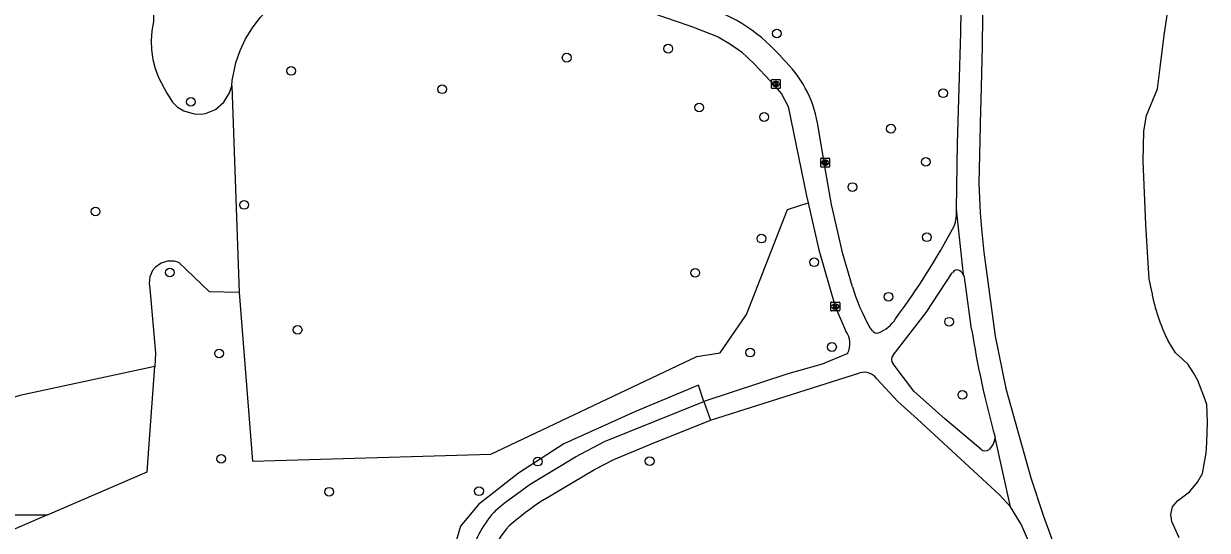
# Model space of a CAD drawing. Extents: x 160732 to 162105, y 387428 to 388479.
# Drawn here: x 160846.1 to 160978.9, y 388109.4 to 388166.2 of the extents above; entities that cross this region are included whole.
import ezdxf

# ---------------------------------------------------------------- set-up
doc = ezdxf.new("R2010")
doc.units = 0
for name, color, linetype in [('IMGEO_Boom', 7, 'Continuous'), ('IMGEO_Groenvoorziening', 7, 'Continuous'), ('IMGEO_Kolk', 7, 'Continuous'), ('IMGEO_Meer_plas_ven_vijver', 7, 'Continuous'), ('IMGEO_Voetpad_gesloten', 7, 'Continuous'), ('IMGEO_Voetpad_open', 7, 'Continuous')]:
    doc.layers.add(name, color=color, linetype=linetype)

msp = doc.modelspace()

# ---------------------------------------------------------------- linework, layer by layer
at = {"layer": 'IMGEO_Boom'}
for centre in [(160930.57, 388165.12), (160918.39, 388163.41), (160906.99, 388162.4), (160876.07, 388160.91), (160893.02, 388158.85), (160949.24, 388158.4), (160864.81, 388157.45), (160921.87, 388156.8), (160929.15, 388155.74), (160943.38, 388154.43), (160947.29, 388150.7), (160939.05, 388147.88), (160870.79, 388145.87), (160854.13, 388145.14), (160928.84, 388142.09), (160947.41, 388142.24), (160934.77, 388139.44), (160862.46, 388138.29), (160921.42, 388138.26), (160943.11, 388135.57), (160949.9, 388132.77), (160876.8, 388131.85), (160936.76, 388129.93), (160867.98, 388129.2), (160927.58, 388129.3), (160951.39, 388124.56), (160868.21, 388117.38), (160903.74, 388117.07), (160916.3, 388117.11), (160880.33, 388113.69), (160897.15, 388113.74)]:
    msp.add_circle(centre, 0.489, dxfattribs=at)
at = {"layer": 'IMGEO_Groenvoorziening'}
for points in [[(160857.82, 388191.95), (160858.82, 388179.83), (160859.79, 388176.56), (160860.42, 388173.21), (160860.69, 388169.82), (160860.61, 388166.46), (160860.43, 388165.41), (160860.35, 388164.34), (160860.39, 388163.27), (160860.54, 388162.21), (160860.8, 388161.18), (160861.17, 388160.17), (160862.12, 388158.43), (160862.75, 388157.4), (160863.33, 388156.85), (160864.02, 388156.42), (160865.17, 388156.08), (160865.97, 388156.06), (160866.47, 388156.13), (160867.6, 388156.6), (160868.53, 388157.41), (160869.17, 388158.46), (160869.4, 388159.24)], [(160869.4, 388159.24), (160869.46, 388159.82), (160869.87, 388161.82), (160870.35, 388163.19), (160870.96, 388164.5), (160871.72, 388165.74), (160872.59, 388166.89), (160873.59, 388167.95), (160874.68, 388168.9), (160875.88, 388169.73), (160877.02, 388170.36), (160880.62, 388173.22), (160881.82, 388174.24), (160882.79, 388175.5), (160883.47, 388176.92), (160883.76, 388178.09)], [(160869.4, 388159.24), (160870.25, 388136.06)], [(160870.25, 388136.06), (160871.73, 388117.11), (160898.49, 388117.89), (160921.6, 388128.86), (160924.2, 388129.26), (160927.16, 388133.56), (160931.77, 388145.35), (160934.1, 388146.1)], [(160870.25, 388136.06), (160866.91, 388136.13), (160863.46, 388139.42), (160862.97, 388139.56), (160862.21, 388139.56), (160861.48, 388139.34), (160860.86, 388138.89), (160860.53, 388138.5), (160860.21, 388137.8), (160860.12, 388137.05), (160860.21, 388136.51), (160860.86, 388129.24), (160860.76, 388127.76)], [(160860.76, 388127.76), (160845.63, 388124.48), (160837.18, 388121.86), (160831.76, 388119.41), (160832.58, 388116.3), (160834.29, 388112.67), (160835.34, 388111.09), (160848.74, 388111.09)], [(160848.74, 388111.09), (160859.91, 388115.91), (160860.21, 388120.09), (160860.76, 388127.76)], [(160922.39, 388123.83), (160921.79, 388125.65), (160914.7, 388122.68), (160906.67, 388119.08), (160901.57, 388115.76), (160897.09, 388112.24), (160895.07, 388109.83), (160893.86, 388105.74), (160874.83, 388104.75), (160860.91, 388102.35), (160851.55, 388101.41), (160844.84, 388101.38), (160841.27, 388102.03), (160832.69, 388103.76), (160819.04, 388106.07)], [(160848.74, 388111.09), (160843.66, 388108.9), (160835.68, 388107.57), (160827.6, 388107.09), (160825.97, 388107.09), (160822.02, 388106.69), (160819.04, 388106.07)]]:
    msp.add_lwpolyline(points, dxfattribs=at)
at = {"layer": 'IMGEO_Kolk'}
for p, q in [((160929.96, 388159.02), (160929.96, 388159.87)), ((160930.04, 388159.95), (160930.89, 388159.95)), ((160930.45, 388159.73), (160930.48, 388159.73)), ((160930.96, 388159.87), (160930.96, 388159.02)), ((160930.89, 388158.95), (160930.04, 388158.95)), ((160930.47, 388159.17), (160930.45, 388159.17)), ((160935.5, 388150.2), (160935.5, 388151.05)), ((160935.57, 388151.13), (160936.43, 388151.13)), ((160935.99, 388150.9), (160936.01, 388150.9)), ((160936.01, 388150.35), (160935.99, 388150.35)), ((160936.5, 388151.05), (160936.5, 388150.2)), ((160936.43, 388150.12), (160935.57, 388150.12)), ((160936.63, 388134.05), (160936.63, 388134.9)), ((160936.7, 388134.97), (160937.55, 388134.97)), ((160937.11, 388134.75), (160937.14, 388134.75)), ((160937.63, 388134.9), (160937.63, 388134.05)), ((160937.55, 388133.97), (160936.7, 388133.97)), ((160937.14, 388134.19), (160937.11, 388134.19))]:
    msp.add_line(p, q, dxfattribs=at)
for points in [[(160929.96, 388159.02), (160929.96, 388159.87)], [(160930.04, 388159.95), (160930.89, 388159.95)], [(160930.28, 388159.65), (160930.41, 388159.65), (160930.41, 388159.5), (160930.54, 388159.65), (160930.7, 388159.65), (160930.56, 388159.5), (160930.71, 388159.25), (160930.56, 388159.25), (160930.47, 388159.41), (160930.41, 388159.34), (160930.41, 388159.25), (160930.28, 388159.25), (160930.28, 388159.65)], [(160930.96, 388159.87), (160930.96, 388159.02)], [(160930.89, 388158.95), (160930.04, 388158.95)], [(160935.5, 388150.2), (160935.5, 388151.05)], [(160935.57, 388151.13), (160936.43, 388151.13)], [(160935.82, 388150.82), (160935.94, 388150.82), (160935.94, 388150.67), (160936.07, 388150.82), (160936.24, 388150.82), (160936.09, 388150.67), (160936.24, 388150.42), (160936.09, 388150.42), (160936.01, 388150.59), (160935.94, 388150.52), (160935.94, 388150.42), (160935.82, 388150.42), (160935.82, 388150.82)], [(160936.5, 388151.05), (160936.5, 388150.2)], [(160936.43, 388150.12), (160935.57, 388150.12)], [(160936.63, 388134.05), (160936.63, 388134.9)], [(160936.7, 388134.97), (160937.55, 388134.97)], [(160936.95, 388134.67), (160937.07, 388134.67), (160937.07, 388134.52), (160937.2, 388134.67), (160937.36, 388134.67), (160937.22, 388134.52), (160937.37, 388134.27), (160937.22, 388134.27), (160937.13, 388134.44), (160937.07, 388134.37), (160937.07, 388134.27), (160936.95, 388134.27), (160936.95, 388134.67)], [(160937.63, 388134.9), (160937.63, 388134.05)], [(160937.55, 388133.97), (160936.7, 388133.97)]]:
    msp.add_lwpolyline(points, dxfattribs=at)
for centre, start, end in [((160930.04, 388159.87), 91.552, 178.448), ((160930.04, 388159.87), 91.552, 178.448), ((160930.89, 388159.87), 1.552, 88.448), ((160930.89, 388159.87), 1.552, 88.448), ((160930.04, 388159.02), 181.552, 268.448), ((160930.04, 388159.02), 181.552, 268.448), ((160930.89, 388159.02), 271.552, 358.448), ((160930.89, 388159.02), 271.552, 358.448), ((160935.58, 388151.05), 91.552, 178.448), ((160935.58, 388151.05), 91.552, 178.448), ((160936.42, 388151.05), 1.552, 88.448), ((160936.42, 388151.05), 1.552, 88.448), ((160935.58, 388150.2), 181.552, 268.448), ((160935.58, 388150.2), 181.552, 268.448), ((160936.42, 388150.2), 271.552, 358.448), ((160936.42, 388150.2), 271.552, 358.448), ((160936.7, 388134.9), 91.552, 178.448), ((160936.7, 388134.9), 91.552, 178.448), ((160937.55, 388134.9), 1.552, 88.448), ((160937.55, 388134.9), 1.552, 88.448), ((160936.7, 388134.05), 181.552, 268.448), ((160936.7, 388134.05), 181.552, 268.448), ((160937.55, 388134.05), 271.552, 358.448), ((160937.55, 388134.05), 271.552, 358.448)]:
    msp.add_arc(centre, 0.0765, start, end, dxfattribs=at)
for centre, major_axis, ratio, start_param, end_param in [((160930.45, 388159.45), (-0.387, 0.002), 0.722429, 4.712389, 7.853982), ((160930.47, 388159.45), (-0.39, 0.002), 0.717154, 1.570796, 4.712389), ((160935.99, 388150.62), (-0.387, 0.002), 0.722429, 4.712389, 7.853982), ((160936.01, 388150.62), (-0.39, 0.002), 0.717154, 1.570796, 4.712389), ((160937.11, 388134.47), (-0.387, 0.002), 0.722429, 4.712389, 7.853982), ((160937.14, 388134.47), (-0.39, 0.002), 0.717154, 1.570796, 4.712389)]:
    msp.add_ellipse(centre, major_axis=major_axis, ratio=ratio, start_param=start_param, end_param=end_param, dxfattribs=at)
at = {"layer": 'IMGEO_Meer_plas_ven_vijver'}
for points in [[(160972.64, 388136.14), (160972.37, 388137.58), (160972.24, 388139.32), (160971.99, 388143.69), (160971.69, 388150.78), (160971.76, 388154.15), (160972.05, 388155.89), (160973.27, 388158.9), (160973.6, 388161.31), (160974.03, 388164.91), (160974.46, 388167.66), (160975.04, 388174.21), (160975.69, 388177.35), (160977.02, 388182.42)], [(160975.73, 388108.53), (160974.89, 388110.33), (160974.77, 388111.13), (160974.96, 388112), (160975.53, 388112.65), (160976.86, 388113.69), (160977.79, 388114.77), (160978.32, 388115.72), (160978.53, 388116.8), (160978.74, 388118.01), (160978.83, 388119.2), (160978.88, 388121.48), (160978.87, 388122.53), (160978.81, 388123.48), (160978.5, 388124.42), (160977.82, 388126.16), (160977.32, 388127.04), (160976.74, 388127.95), (160976.07, 388128.61), (160975.29, 388129.28), (160974.47, 388130.63)]]:
    msp.add_lwpolyline(points, dxfattribs=at)
msp.add_arc((160991.77, 388139.43), 19.41, 189.7669, 206.9531, dxfattribs=at)
at = {"layer": 'IMGEO_Voetpad_gesloten'}
for points in [[(160950.74, 388145.4), (160950.85, 388152.78), (160951.22, 388165.17), (160951.48, 388182.61), (160951.65, 388191.79), (160951.99, 388202.45), (160952.36, 388216.91), (160952.37, 388217.53)], [(160953.91, 388183.15), (160953.7, 388170.37), (160953.63, 388163.69), (160953.5, 388159.08), (160953.38, 388155), (160953.38, 388154.76), (160953.23, 388148.33), (160953.4, 388144.97), (160953.42, 388144.52), (160953.55, 388143.18), (160953.79, 388140.58), (160955.07, 388131.14), (160956.28, 388125.27), (160959.06, 388115.26), (160960.47, 388111.06), (160960.5, 388110.96), (160961.19, 388109.01), (160962.02, 388106.67), (160963.74, 388102.1), (160967.21, 388092.87)], [(160883.76, 388178.09), (160885.1, 388177.74), (160886.84, 388177.49), (160889.8, 388176.95), (160892.21, 388176.52), (160894.47, 388175.93), (160896.85, 388175.16), (160899.38, 388174.01), (160904.1, 388172.02), (160907.4, 388170.73), (160912.6, 388168.79), (160920.71, 388165.99), (160921.42, 388165.76), (160923.97, 388164.72), (160925.39, 388163.91), (160926.62, 388163.04), (160928.04, 388161.69), (160929.86, 388159.77), (160931.11, 388158.34), (160931.86, 388156.93), (160933.91, 388146.9), (160934.1, 388146.1)], [(160939.05, 388136.67), (160937.99, 388140.38), (160936.7, 388145.93), (160936.06, 388149.55), (160935.14, 388155.08)], [(160934.1, 388146.1), (160935.29, 388140.84), (160937.1, 388134.48), (160938.27, 388131.78)], [(160951.5, 388138.08), (160950.74, 388145.4)], [(160943.61, 388129.03), (160947.34, 388133.8), (160950.26, 388138.24)], [(160952.42, 388131.94), (160951.7, 388137.26), (160951.67, 388137.38)], [(160941.29, 388131.76), (160940.98, 388132.18)], [(160938.52, 388129.19), (160935.65, 388127.99), (160931.82, 388126.91), (160922.39, 388123.83)], [(160953.46, 388118.46), (160949.42, 388121.88), (160945.94, 388124.96), (160943.61, 388128.04)], [(160923.14, 388121.71), (160939.9, 388127.04)], [(160941.8, 388126.37), (160944.16, 388123.83), (160946.37, 388121.83), (160955.57, 388113.34), (160956.8, 388111.98)], [(160922.39, 388123.83), (160923.14, 388121.71)], [(160956.8, 388111.98), (160955.06, 388119.79)], [(160954.67, 388118.76), (160954.38, 388118.43)], [(160970.85, 388073), (160968.51, 388081.54), (160966.47, 388087.77), (160963.89, 388095.01), (160959.55, 388106.41), (160957.98, 388110.06), (160957.93, 388110.17), (160956.8, 388111.98)]]:
    msp.add_lwpolyline(points, dxfattribs=at)
for centre, radius, start, end in [((160916.69, 388149.98), 19.05, 40.2444, 72.6802), ((160922.27, 388152.75), 13.08, 10.224, 46.7571), ((160945.84, 388145.13), 4.91, 340.3585, 3.1811), ((160874.07, 388184.43), 86.67, 323.6746, 331.8077), ((160950.79, 388138.01), 0.57, 71.0575, 156.1588), ((160950.45, 388137.45), 1.22, 30.9963, 64.9217), ((160950.45, 388137.45), 1.22, 356.9277, 30.8329), ((160962.28, 388144.02), 24.37, 197.5506, 209.0469), ((160940.48, 388135.31), 4.08, 292.2503, 326.9259), ((160936.36, 388130.28), 2.42, 333.1628, 38.2409), ((160941.8, 388132.13), 0.63, 215.4697, 290.861), ((161060.5, 388149.1), 109.43, 189.0205, 195.5322), ((160944.24, 388128.53), 0.803, 141.3572, 218.0676), ((160940.35, 388125.29), 1.8, 36.5071, 104.5751), ((160953.01, 388119.98), 2.07, 323.8147, 354.7079), ((160953.94, 388118.94), 0.676, 225.6463, 311.617)]:
    msp.add_arc(centre, radius, start, end, dxfattribs=at)
at = {"layer": 'IMGEO_Voetpad_open'}
for points in [[(160899.05, 388111.63), (160899.97, 388112.42), (160902.89, 388114.54), (160907.98, 388117.59), (160911.25, 388119.34), (160922.39, 388123.83)], [(160904.3, 388112.73), (160910.11, 388116.17), (160912.28, 388117.29), (160916.49, 388119.07), (160923.14, 388121.71)]]:
    msp.add_lwpolyline(points, dxfattribs=at)
for centre, radius, start, end in [((160926.97, 388079.03), 40.61, 123.9211, 130.6117), ((160908.05, 388103.2), 12.33, 136.8468, 164.2237), ((160906.54, 388104.15), 8.28, 136.4592, 164.015)]:
    msp.add_arc(centre, radius, start, end, dxfattribs=at)

doc.saveas('drawing.dxf')
